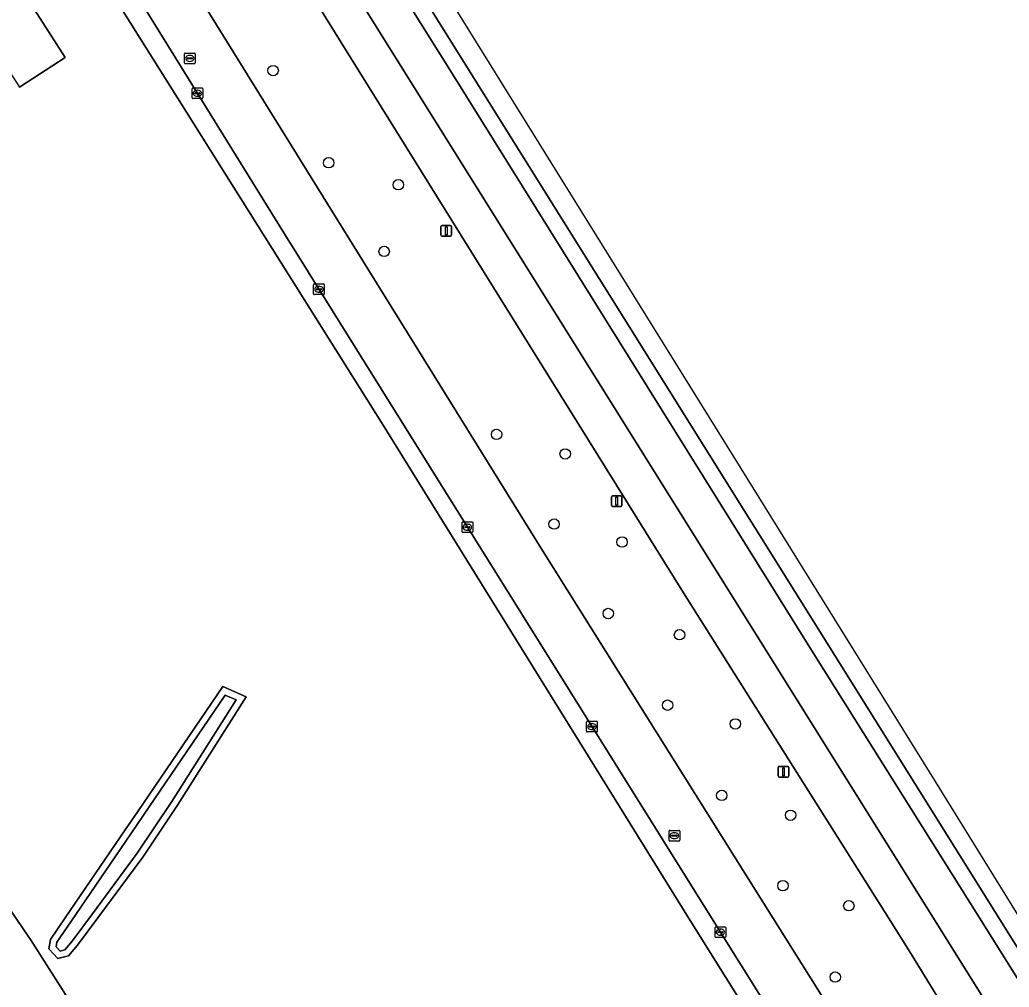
# Model space of a CAD drawing. Extents: x 158132 to 159664, y 385256 to 387218.
# Drawn here: x 159343.7 to 159436.4, y 386243.5 to 386334.2 of the extents above; entities that cross this region are included whole.
import ezdxf

# ---------------------------------------------------------------- set-up
doc = ezdxf.new("R2010")
doc.units = 0
for name, color, linetype in [('IMGEO_Berm_groen', 7, 'Continuous'), ('IMGEO_Berm_open', 7, 'Continuous'), ('IMGEO_Boom', 7, 'Continuous'), ('IMGEO_Kolk', 7, 'Continuous'), ('IMGEO_Lichtmast', 7, 'Continuous'), ('IMGEO_Loofbos', 7, 'Continuous'), ('IMGEO_Oever', 7, 'Continuous'), ('IMGEO_Parkeervlak_halfverhard', 7, 'Continuous'), ('IMGEO_Rijbaan_lokaal_gesloten', 7, 'Continuous'), ('IMGEO_Rijbaan_lokaal_open', 7, 'Continuous'), ('IMGEO_Rijbaan_regionaal_gesloten', 7, 'Continuous'), ('IMGEO_Rioolput', 7, 'Continuous'), ('IMGEO_Voetpad_open', 7, 'Continuous'), ('IMGEO_Waterloop', 7, 'Continuous')]:
    doc.layers.add(name, color=color, linetype=linetype)

msp = doc.modelspace()

# ---------------------------------------------------------------- linework, layer by layer
at = {"layer": 'IMGEO_Berm_groen'}
for points in [[(159450.904, 386207.964), (159427.263, 386246.562), (159425.098, 386250), (159405.898, 386280.492), (159387.208, 386310.528), (159345.731, 386377.326), (159334.623, 386395.008), (159326.35, 386408.094), (159320.185, 386417.89), (159312.88, 386429.615), (159302.231, 386446.707), (159294.434, 386459.189), (159268.989, 386500), (159264.796, 386506.726), (159232.994, 386557.935)], [(159237.375, 386533.492), (159256.222, 386503.402), (159258.337, 386500), (159274.93, 386473.314), (159298.352, 386435.688), (159305.081, 386424.922), (159316.191, 386407.148), (159337.118, 386373.758), (159339.928, 386369.266), (159350.121, 386352.973), (159352.77, 386348.736), (159360.579, 386336.255), (159392.532, 386284.712), (159414.263, 386250), (159436.589, 386214.395)]]:
    msp.add_lwpolyline(points, dxfattribs=at)
at = {"layer": 'IMGEO_Berm_open'}
msp.add_lwpolyline([(159435.447, 386250), (159412.253, 386287.128), (159383.703, 386332.814), (159358.698, 386372.923), (159351.363, 386384.676), (159342.023, 386399.642), (159340.677, 386398.805), (159350.348, 386383.308), (159351.375, 386381.663), (159384.221, 386329.194), (159418.215, 386274.6), (159433.622, 386250), (159457.498, 386211.877), (159499.594, 386144.351), (159500, 386143.688), (159502.819, 386139.087), (159504.211, 386139.908), (159500.713, 386145.54), (159500, 386146.68), (159469.317, 386195.753)], close=True, dxfattribs=at)
at = {"layer": 'IMGEO_Boom'}
for centre in [(159367.427, 386329.469), (159372.633, 386320.826), (159379.164, 386318.764), (159377.837, 386312.513), (159388.375, 386295.354), (159394.804, 386293.52), (159393.758, 386286.94), (159400.136, 386285.258), (159398.836, 386278.55), (159405.519, 386276.565), (159404.397, 386269.959), (159410.749, 386268.201), (159409.475, 386261.493), (159415.93, 386259.634), (159415.213, 386253.029), (159421.389, 386251.144), (159420.114, 386244.461)]:
    msp.add_circle(centre, 0.489, dxfattribs=at)
at = {"layer": 'IMGEO_Kolk'}
for p, q in [((159359.835, 386326.912), (159359.835, 386327.764)), ((159359.91, 386327.838), (159360.762, 386327.838)), ((159360.836, 386327.764), (159360.836, 386326.912)), ((159360.762, 386326.838), (159359.91, 386326.838)), ((159360.094, 386327.332), (159360.094, 386327.344)), ((159360.532, 386327.295), (159360.134, 386327.295)), ((159360.137, 386327.381), (159360.535, 386327.381)), ((159360.346, 386327.058), (159360.321, 386327.058)), ((159360.323, 386327.618), (159360.348, 386327.618)), ((159360.578, 386327.344), (159360.578, 386327.332)), ((159371.224, 386308.537), (159371.224, 386309.389)), ((159371.299, 386309.463), (159372.151, 386309.463)), ((159371.712, 386309.243), (159371.737, 386309.243)), ((159372.225, 386309.389), (159372.225, 386308.537)), ((159372.151, 386308.463), (159371.299, 386308.463)), ((159371.483, 386308.957), (159371.483, 386308.969)), ((159371.921, 386308.92), (159371.523, 386308.92)), ((159371.526, 386309.006), (159371.924, 386309.006)), ((159371.735, 386308.683), (159371.71, 386308.683)), ((159371.967, 386308.969), (159371.967, 386308.957)), ((159385.132, 386286.221), (159385.132, 386287.073)), ((159385.207, 386287.147), (159386.059, 386287.147)), ((159386.133, 386287.073), (159386.133, 386286.221)), ((159386.059, 386286.147), (159385.207, 386286.147)), ((159385.391, 386286.641), (159385.391, 386286.653)), ((159385.829, 386286.604), (159385.431, 386286.604)), ((159385.434, 386286.69), (159385.832, 386286.69)), ((159385.643, 386286.367), (159385.618, 386286.367)), ((159385.62, 386286.927), (159385.645, 386286.927)), ((159385.875, 386286.653), (159385.875, 386286.641)), ((159396.889, 386268.446), (159397.741, 386268.446)), ((159396.814, 386267.52), (159396.814, 386268.372)), ((159397.073, 386267.94), (159397.073, 386267.952)), ((159397.511, 386267.903), (159397.113, 386267.903)), ((159397.116, 386267.989), (159397.514, 386267.989)), ((159397.325, 386267.666), (159397.3, 386267.666)), ((159397.302, 386268.226), (159397.327, 386268.226)), ((159397.557, 386267.952), (159397.557, 386267.94)), ((159397.815, 386268.372), (159397.815, 386267.52)), ((159397.741, 386267.446), (159396.889, 386267.446)), ((159408.854, 386248.245), (159408.854, 386249.097)), ((159408.929, 386249.171), (159409.781, 386249.171)), ((159409.342, 386248.951), (159409.367, 386248.951)), ((159409.855, 386249.097), (159409.855, 386248.245)), ((159409.781, 386248.171), (159408.929, 386248.171)), ((159409.113, 386248.665), (159409.113, 386248.677)), ((159409.551, 386248.628), (159409.153, 386248.628)), ((159409.156, 386248.714), (159409.554, 386248.714)), ((159409.365, 386248.391), (159409.34, 386248.391)), ((159409.597, 386248.677), (159409.597, 386248.665))]:
    msp.add_line(p, q, dxfattribs=at)
for points in [[(159359.835, 386326.912), (159359.835, 386327.764)], [(159359.91, 386327.838), (159360.762, 386327.838)], [(159360.836, 386327.764), (159360.836, 386326.912)], [(159360.762, 386326.838), (159359.91, 386326.838)], [(159371.224, 386308.537), (159371.224, 386309.389)], [(159371.299, 386309.463), (159372.151, 386309.463)], [(159372.225, 386309.389), (159372.225, 386308.537)], [(159372.151, 386308.463), (159371.299, 386308.463)], [(159385.132, 386286.221), (159385.132, 386287.073)], [(159385.207, 386287.147), (159386.059, 386287.147)], [(159386.133, 386287.073), (159386.133, 386286.221)], [(159386.059, 386286.147), (159385.207, 386286.147)], [(159396.889, 386268.446), (159397.741, 386268.446)], [(159396.814, 386267.52), (159396.814, 386268.372)], [(159397.815, 386268.372), (159397.815, 386267.52)], [(159397.741, 386267.446), (159396.889, 386267.446)], [(159408.854, 386248.245), (159408.854, 386249.097)], [(159408.929, 386249.171), (159409.781, 386249.171)], [(159409.855, 386249.097), (159409.855, 386248.245)], [(159409.781, 386248.171), (159408.929, 386248.171)]]:
    msp.add_lwpolyline(points, dxfattribs=at)
for centre, radius, start, end in [((159359.912, 386327.762), 0.0765, 91.55205, 178.44795), ((159359.912, 386327.762), 0.0765, 91.55205, 178.44795), ((159360.76, 386327.762), 0.0765, 1.55205, 88.44795), ((159360.76, 386327.762), 0.0765, 1.55205, 88.44795), ((159359.912, 386326.914), 0.0765, 181.55205, 268.44795), ((159359.912, 386326.914), 0.0765, 181.55205, 268.44795), ((159360.134, 386327.341), 0.0403, 85.87752, 175.75265), ((159360.131, 386327.331), 0.0366, 178.93798, 274.71019), ((159360.535, 386327.338), 0.043, 264.86636, 352.45326), ((159360.539, 386327.343), 0.0386, 1.73085, 96.63898), ((159360.76, 386326.914), 0.0765, 271.55205, 358.44795), ((159360.76, 386326.914), 0.0765, 271.55205, 358.44795), ((159371.301, 386309.387), 0.0765, 91.55205, 178.44795), ((159371.301, 386309.387), 0.0765, 91.55205, 178.44795), ((159372.149, 386309.387), 0.0765, 1.55205, 88.44795), ((159372.149, 386309.387), 0.0765, 1.55205, 88.44795), ((159371.301, 386308.539), 0.0765, 181.55205, 268.44795), ((159371.301, 386308.539), 0.0765, 181.55205, 268.44795), ((159371.523, 386308.966), 0.0403, 85.87752, 175.75265), ((159371.52, 386308.956), 0.0366, 178.93798, 274.71019), ((159371.924, 386308.963), 0.043, 264.86636, 352.45326), ((159371.928, 386308.968), 0.0386, 1.73085, 96.63898), ((159372.149, 386308.539), 0.0765, 271.55205, 358.44795), ((159372.149, 386308.539), 0.0765, 271.55205, 358.44795), ((159385.209, 386287.071), 0.0765, 91.55205, 178.44795), ((159385.209, 386287.071), 0.0765, 91.55205, 178.44795), ((159386.057, 386287.071), 0.0765, 1.55205, 88.44795), ((159386.057, 386287.071), 0.0765, 1.55205, 88.44795), ((159385.209, 386286.223), 0.0765, 181.55205, 268.44795), ((159385.209, 386286.223), 0.0765, 181.55205, 268.44795), ((159385.431, 386286.65), 0.0403, 85.87752, 175.75265), ((159385.428, 386286.64), 0.0366, 178.93798, 274.71019), ((159385.832, 386286.647), 0.043, 264.86636, 352.45326), ((159385.836, 386286.652), 0.0386, 1.73085, 96.63898), ((159386.057, 386286.223), 0.0765, 271.55205, 358.44795), ((159386.057, 386286.223), 0.0765, 271.55205, 358.44795), ((159396.891, 386268.37), 0.0765, 91.55205, 178.44795), ((159396.891, 386268.37), 0.0765, 91.55205, 178.44795), ((159397.739, 386268.37), 0.0765, 1.55205, 88.44795), ((159397.739, 386268.37), 0.0765, 1.55205, 88.44795), ((159396.891, 386267.522), 0.0765, 181.55205, 268.44795), ((159396.891, 386267.522), 0.0765, 181.55205, 268.44795), ((159397.113, 386267.949), 0.0403, 85.87752, 175.75265), ((159397.11, 386267.939), 0.0366, 178.93798, 274.71019), ((159397.514, 386267.946), 0.043, 264.86636, 352.45326), ((159397.518, 386267.951), 0.0386, 1.73085, 96.63898), ((159397.739, 386267.522), 0.0765, 271.55205, 358.44795), ((159397.739, 386267.522), 0.0765, 271.55205, 358.44795), ((159408.931, 386249.095), 0.0765, 91.55205, 178.44795), ((159408.931, 386249.095), 0.0765, 91.55205, 178.44795), ((159409.779, 386249.095), 0.0765, 1.55205, 88.44795), ((159409.779, 386249.095), 0.0765, 1.55205, 88.44795), ((159408.931, 386248.247), 0.0765, 181.55205, 268.44795), ((159408.931, 386248.247), 0.0765, 181.55205, 268.44795), ((159409.153, 386248.674), 0.0403, 85.87752, 175.75265), ((159409.15, 386248.664), 0.0366, 178.93798, 274.71019), ((159409.554, 386248.671), 0.043, 264.86636, 352.45326), ((159409.558, 386248.676), 0.0386, 1.73085, 96.63898), ((159409.779, 386248.247), 0.0765, 271.55205, 358.44795), ((159409.779, 386248.247), 0.0765, 271.55205, 358.44795)]:
    msp.add_arc(centre, radius, start, end, dxfattribs=at)
for centre, major_axis, ratio, start_param, end_param in [((159360.322, 386327.338), (-0.387, 0.002), 0.722429, 4.712389, 7.853982), ((159360.347, 386327.338), (-0.39, 0.002), 0.717154, 1.570796, 4.712389), ((159371.711, 386308.963), (-0.387, 0.002), 0.722429, 4.712389, 7.853982), ((159371.736, 386308.963), (-0.39, 0.002), 0.717154, 1.570796, 4.712389), ((159385.619, 386286.647), (-0.387, 0.002), 0.722429, 4.712389, 7.853982), ((159385.644, 386286.647), (-0.39, 0.002), 0.717154, 1.570796, 4.712389), ((159397.301, 386267.946), (-0.387, 0.002), 0.722429, 4.712389, 7.853982), ((159397.326, 386267.946), (-0.39, 0.002), 0.717154, 1.570796, 4.712389), ((159409.341, 386248.671), (-0.387, 0.002), 0.722429, 4.712389, 7.853982), ((159409.366, 386248.671), (-0.39, 0.002), 0.717154, 1.570796, 4.712389)]:
    msp.add_ellipse(centre, major_axis=major_axis, ratio=ratio, start_param=start_param, end_param=end_param, dxfattribs=at)
at = {"layer": 'IMGEO_Lichtmast'}
for p, q in [((159383.159, 386314.035), (159383.159, 386314.835)), ((159383.159, 386314.835), (159383.159, 386314.035)), ((159383.259, 386314.935), (159384.049, 386314.935)), ((159384.049, 386314.935), (159383.259, 386314.935)), ((159384.149, 386314.835), (159384.149, 386314.035)), ((159384.149, 386314.035), (159384.149, 386314.835)), ((159384.049, 386313.935), (159383.259, 386313.935)), ((159383.259, 386313.935), (159384.049, 386313.935)), ((159399.13, 386288.69), (159399.13, 386289.49)), ((159399.13, 386289.49), (159399.13, 386288.69)), ((159399.23, 386289.59), (159400.02, 386289.59)), ((159400.02, 386289.59), (159399.23, 386289.59)), ((159400.12, 386289.49), (159400.12, 386288.69)), ((159400.12, 386288.69), (159400.12, 386289.49)), ((159400.02, 386288.59), (159399.23, 386288.59)), ((159399.23, 386288.59), (159400.02, 386288.59)), ((159414.771, 386263.32), (159414.771, 386264.12)), ((159414.771, 386264.12), (159414.771, 386263.32)), ((159414.871, 386264.22), (159415.661, 386264.22)), ((159415.661, 386264.22), (159414.871, 386264.22)), ((159415.761, 386264.12), (159415.761, 386263.32)), ((159415.761, 386263.32), (159415.761, 386264.12)), ((159415.661, 386263.22), (159414.871, 386263.22)), ((159414.871, 386263.22), (159415.661, 386263.22))]:
    msp.add_line(p, q, dxfattribs=at)
for points in [[(159383.579, 386314.81), (159383.729, 386314.81), (159383.729, 386314.06), (159383.579, 386314.06), (159383.579, 386314.81)], [(159399.55, 386289.465), (159399.7, 386289.465), (159399.7, 386288.715), (159399.55, 386288.715), (159399.55, 386289.465)], [(159415.191, 386264.095), (159415.341, 386264.095), (159415.341, 386263.345), (159415.191, 386263.345), (159415.191, 386264.095)]]:
    msp.add_lwpolyline(points, dxfattribs=at)
for centre, start, end in [((159383.259, 386314.835), 90, 180), ((159383.259, 386314.835), 90, 180), ((159384.049, 386314.835), 0, 90), ((159384.049, 386314.835), 360, 90), ((159383.259, 386314.035), 180, 270), ((159383.259, 386314.035), 180, 270), ((159384.049, 386314.035), 270, 0), ((159384.049, 386314.035), 270, 0), ((159399.23, 386289.49), 90, 180), ((159399.23, 386289.49), 90, 180), ((159400.02, 386289.49), 0, 90), ((159400.02, 386289.49), 360, 90), ((159399.23, 386288.69), 180, 270), ((159399.23, 386288.69), 180, 270), ((159400.02, 386288.69), 270, 0), ((159400.02, 386288.69), 270, 0), ((159414.871, 386264.12), 90, 180), ((159414.871, 386264.12), 90, 180), ((159415.661, 386264.12), 0, 90), ((159415.661, 386264.12), 360, 90), ((159414.871, 386263.32), 180, 270), ((159414.871, 386263.32), 180, 270), ((159415.661, 386263.32), 270, 0), ((159415.661, 386263.32), 270, 0)]:
    msp.add_arc(centre, 0.1, start, end, dxfattribs=at)
at = {"layer": 'IMGEO_Loofbos'}
for points in [[(159500, 386100.314), (159430.855, 386210.852), (159406.366, 386250), (159377.743, 386296.218), (159335.558, 386363.377), (159320.926, 386386.673), (159299.26, 386421.418), (159282.86, 386447.719), (159281.625, 386449.697), (159261.287, 386482.187), (159255.637, 386491.239), (159253.146, 386495.229), (159250.168, 386500), (159194.116, 386589.793)], [(159335.551, 386349.972), (159347.946, 386330.687), (159343.651, 386327.926)], [(159331.797, 386266.935), (159344.476, 386248.289), (159344.674, 386247.978), (159347.952, 386242.828), (159349.745, 386240.01), (159355.853, 386230.05), (159362.164, 386218.493), (159368.103, 386205.794), (159375.256, 386189.513), (159379.037, 386182.13), (159382.463, 386176.743), (159386.671, 386171.609), (159391.655, 386166.375), (159411.606, 386147.593)]]:
    msp.add_lwpolyline(points, dxfattribs=at)
msp.add_lwpolyline([(159349.106, 386247.438), (159348.263, 386246.447), (159347.241, 386246.188), (159346.393, 386247.112), (159346.557, 386247.989), (159347.926, 386250), (159353.553, 386258.265), (159354.747, 386259.998), (159362.717, 386271.716), (159364.887, 386270.725), (159358.471, 386260.585), (159355.221, 386255.715), (159350.999, 386250)], close=True, dxfattribs=at)
at = {"layer": 'IMGEO_Oever'}
for points in [[(159355.221, 386255.715), (159358.471, 386260.585), (159364.887, 386270.725), (159362.717, 386271.716), (159354.747, 386259.998), (159353.553, 386258.265), (159347.926, 386250), (159346.557, 386247.989), (159346.393, 386247.112), (159347.241, 386246.188), (159348.263, 386246.447), (159349.106, 386247.438), (159350.999, 386250)], [(159347.909, 386247.016), (159347.454, 386246.901), (159347.08, 386247.309), (159347.16, 386247.74), (159348.454, 386249.641), (159354.08, 386257.904), (159355.274, 386259.637), (159362.942, 386270.911), (159363.956, 386270.448), (159357.935, 386260.933), (159354.698, 386256.082), (159350.485, 386250.38), (159348.605, 386247.835)]]:
    msp.add_lwpolyline(points, close=True, dxfattribs=at)
at = {"layer": 'IMGEO_Parkeervlak_halfverhard'}
msp.add_lwpolyline([(159325.989, 386355.402), (159331.255, 386347.21), (159343.651, 386327.926), (159347.946, 386330.687), (159335.551, 386349.972), (159330.285, 386358.163)], close=True, dxfattribs=at)
at = {"layer": 'IMGEO_Rijbaan_lokaal_gesloten'}
msp.add_lwpolyline([(159330.018, 386261.393), (159333.608, 386255.809), (159335.506, 386252.857), (159337.39, 386250), (159337.726, 386249.49), (159343.206, 386240.873), (159343.714, 386240.03), (159347.952, 386242.828), (159344.674, 386247.978), (159344.476, 386248.289), (159331.797, 386266.935)], dxfattribs=at)
at = {"layer": 'IMGEO_Rijbaan_lokaal_open'}
for points in [[(159231.678, 386533.486), (159252.73, 386500), (159253.773, 386498.341), (159254.996, 386496.361), (159257.457, 386492.381), (159272.541, 386467.974), (159295.368, 386431.391), (159300.962, 386422.442), (159318.513, 386394.363), (159336.867, 386365.141), (159342.272, 386356.537), (159368.423, 386314.261), (159377.54, 386299.626), (159408.523, 386250), (159416.04, 386237.977), (159432.366, 386211.787), (159444.432, 386192.43)], [(159392.532, 386284.712), (159360.579, 386336.255), (159352.77, 386348.736), (159350.121, 386352.973), (159339.928, 386369.266), (159337.118, 386373.758), (159316.191, 386407.148), (159305.081, 386424.922), (159298.352, 386435.688), (159274.93, 386473.314), (159258.337, 386500), (159256.222, 386503.402), (159237.375, 386533.492)], [(159579.934, 385993.03), (159575.204, 385998.555), (159569.517, 386004.786), (159563.841, 386011.731), (159559.615, 386017.484), (159556.308, 386022.836), (159540.852, 386047.506), (159528.999, 386066.427), (159516.806, 386085.741), (159508, 386099.844), (159502.045, 386109.41), (159491.483, 386126.217), (159475.219, 386152.381), (159448.055, 386195.728), (159439.539, 386209.691), (159436.589, 386214.395), (159414.263, 386250), (159392.532, 386284.712)]]:
    msp.add_lwpolyline(points, dxfattribs=at)
at = {"layer": 'IMGEO_Rijbaan_regionaal_gesloten'}
for points in [[(159505.134, 386140.452), (159429.513, 386262.812), (159352.236, 386387.335), (159343.877, 386400.796), (159343.877, 386400.796), (159342.023, 386399.642), (159351.363, 386384.676), (159358.698, 386372.923), (159383.703, 386332.814), (159412.253, 386287.128), (159435.447, 386250), (159469.317, 386195.753), (159500, 386146.68), (159500.713, 386145.54), (159504.211, 386139.908), (159505.134, 386140.452)], [(159340.677, 386398.805), (159337.586, 386396.88), (159348.017, 386380.166), (159376.239, 386334.943), (159464.477, 386193.707), (159499.651, 386137.219), (159502.819, 386139.087), (159500, 386143.688), (159499.594, 386144.351), (159457.498, 386211.877), (159433.622, 386250), (159418.215, 386274.6), (159384.221, 386329.194), (159351.375, 386381.663), (159350.348, 386383.308)], [(159337.586, 386396.88), (159334.623, 386395.008), (159345.731, 386377.326), (159387.208, 386310.528), (159405.898, 386280.492), (159425.098, 386250), (159427.263, 386246.562), (159450.904, 386207.964), (159463.529, 386187.907), (159476.214, 386167.573), (159490.636, 386144.473), (159496.379, 386135.29), (159499.651, 386137.219), (159464.477, 386193.707), (159376.239, 386334.943), (159348.017, 386380.166)]]:
    msp.add_lwpolyline(points, close=True, dxfattribs=at)
at = {"layer": 'IMGEO_Rioolput'}
for p, q in [((159359.119, 386330.188), (159359.119, 386331.04)), ((159359.194, 386331.114), (159360.046, 386331.114)), ((159359.378, 386330.608), (159359.378, 386330.62)), ((159359.816, 386330.571), (159359.418, 386330.571)), ((159359.421, 386330.657), (159359.819, 386330.657)), ((159359.607, 386330.894), (159359.632, 386330.894)), ((159359.862, 386330.62), (159359.862, 386330.608)), ((159360.12, 386331.04), (159360.12, 386330.188)), ((159360.046, 386330.114), (159359.194, 386330.114)), ((159359.63, 386330.334), (159359.605, 386330.334)), ((159404.611, 386258.218), (159405.463, 386258.218)), ((159404.536, 386257.292), (159404.536, 386258.144)), ((159404.795, 386257.712), (159404.795, 386257.724)), ((159405.233, 386257.675), (159404.835, 386257.675)), ((159404.838, 386257.761), (159405.236, 386257.761)), ((159405.047, 386257.438), (159405.022, 386257.438)), ((159405.024, 386257.998), (159405.049, 386257.998)), ((159405.279, 386257.724), (159405.279, 386257.712)), ((159405.537, 386258.144), (159405.537, 386257.292)), ((159405.463, 386257.218), (159404.611, 386257.218))]:
    msp.add_line(p, q, dxfattribs=at)
for points in [[(159359.119, 386330.188), (159359.119, 386331.04)], [(159359.194, 386331.114), (159360.046, 386331.114)], [(159360.12, 386331.04), (159360.12, 386330.188)], [(159360.046, 386330.114), (159359.194, 386330.114)], [(159404.611, 386258.218), (159405.463, 386258.218)], [(159404.536, 386257.292), (159404.536, 386258.144)], [(159405.537, 386258.144), (159405.537, 386257.292)], [(159405.463, 386257.218), (159404.611, 386257.218)]]:
    msp.add_lwpolyline(points, dxfattribs=at)
for centre, radius, start, end in [((159359.196, 386331.038), 0.0765, 91.55205, 178.44795), ((159359.196, 386331.038), 0.0765, 91.55205, 178.44795), ((159359.418, 386330.617), 0.0403, 85.87752, 175.75265), ((159359.415, 386330.607), 0.0366, 178.93798, 274.71019), ((159359.819, 386330.614), 0.043, 264.86636, 352.45326), ((159359.823, 386330.619), 0.0386, 1.73085, 96.63898), ((159360.044, 386331.038), 0.0765, 1.55205, 88.44795), ((159360.044, 386331.038), 0.0765, 1.55205, 88.44795), ((159359.196, 386330.19), 0.0765, 181.55205, 268.44795), ((159359.196, 386330.19), 0.0765, 181.55205, 268.44795), ((159360.044, 386330.19), 0.0765, 271.55205, 358.44795), ((159360.044, 386330.19), 0.0765, 271.55205, 358.44795), ((159404.613, 386258.142), 0.0765, 91.55205, 178.44795), ((159404.613, 386258.142), 0.0765, 91.55205, 178.44795), ((159405.461, 386258.142), 0.0765, 1.55205, 88.44795), ((159405.461, 386258.142), 0.0765, 1.55205, 88.44795), ((159404.613, 386257.294), 0.0765, 181.55205, 268.44795), ((159404.613, 386257.294), 0.0765, 181.55205, 268.44795), ((159404.835, 386257.721), 0.0403, 85.87752, 175.75265), ((159404.832, 386257.711), 0.0366, 178.93798, 274.71019), ((159405.236, 386257.718), 0.043, 264.86636, 352.45326), ((159405.24, 386257.723), 0.0386, 1.73085, 96.63898), ((159405.461, 386257.294), 0.0765, 271.55205, 358.44795), ((159405.461, 386257.294), 0.0765, 271.55205, 358.44795)]:
    msp.add_arc(centre, radius, start, end, dxfattribs=at)
for centre, major_axis, ratio, start_param, end_param in [((159359.606, 386330.614), (-0.387, 0.002), 0.722429, 4.712389, 7.853982), ((159359.631, 386330.614), (-0.39, 0.002), 0.717154, 1.570796, 4.712389), ((159405.023, 386257.718), (-0.387, 0.002), 0.722429, 4.712389, 7.853982), ((159405.048, 386257.718), (-0.39, 0.002), 0.717154, 1.570796, 4.712389)]:
    msp.add_ellipse(centre, major_axis=major_axis, ratio=ratio, start_param=start_param, end_param=end_param, dxfattribs=at)
at = {"layer": 'IMGEO_Voetpad_open'}
for points in [[(159342.272, 386356.537), (159336.867, 386365.141), (159318.513, 386394.363), (159300.962, 386422.442), (159295.368, 386431.391), (159272.541, 386467.974), (159257.457, 386492.381), (159255.637, 386491.239), (159261.287, 386482.187), (159281.625, 386449.697), (159282.86, 386447.719), (159299.26, 386421.418), (159320.926, 386386.673), (159335.558, 386363.377), (159377.743, 386296.218), (159406.366, 386250), (159430.855, 386210.852), (159500, 386100.314), (159562.614, 386000.285), (159562.794, 386000), (159565.374, 385995.906), (159566.437, 385994.982), (159567.428, 385994.122), (159577.44, 385985.433)], [(159579.023, 385986.456), (159565.953, 385999.29), (159565.013, 386000.345), (159564.045, 386001.43), (159559.492, 386008.447), (159548.31, 386026.235), (159539.094, 386041.095), (159524.941, 386063.723), (159511.652, 386084.929), (159501.394, 386101.341), (159500, 386103.58), (159470.652, 386150.709), (159444.432, 386192.43), (159432.366, 386211.787), (159416.04, 386237.977), (159408.523, 386250), (159377.54, 386299.626), (159368.423, 386314.261), (159342.272, 386356.537)]]:
    msp.add_lwpolyline(points, dxfattribs=at)
at = {"layer": 'IMGEO_Waterloop'}
msp.add_lwpolyline([(159347.909, 386247.016), (159348.605, 386247.835), (159350.485, 386250.38), (159354.698, 386256.082), (159357.935, 386260.933), (159363.956, 386270.448), (159362.942, 386270.911), (159355.274, 386259.637), (159354.08, 386257.904), (159348.454, 386249.641), (159347.16, 386247.74), (159347.08, 386247.309), (159347.454, 386246.901)], close=True, dxfattribs=at)

doc.saveas('drawing.dxf')
